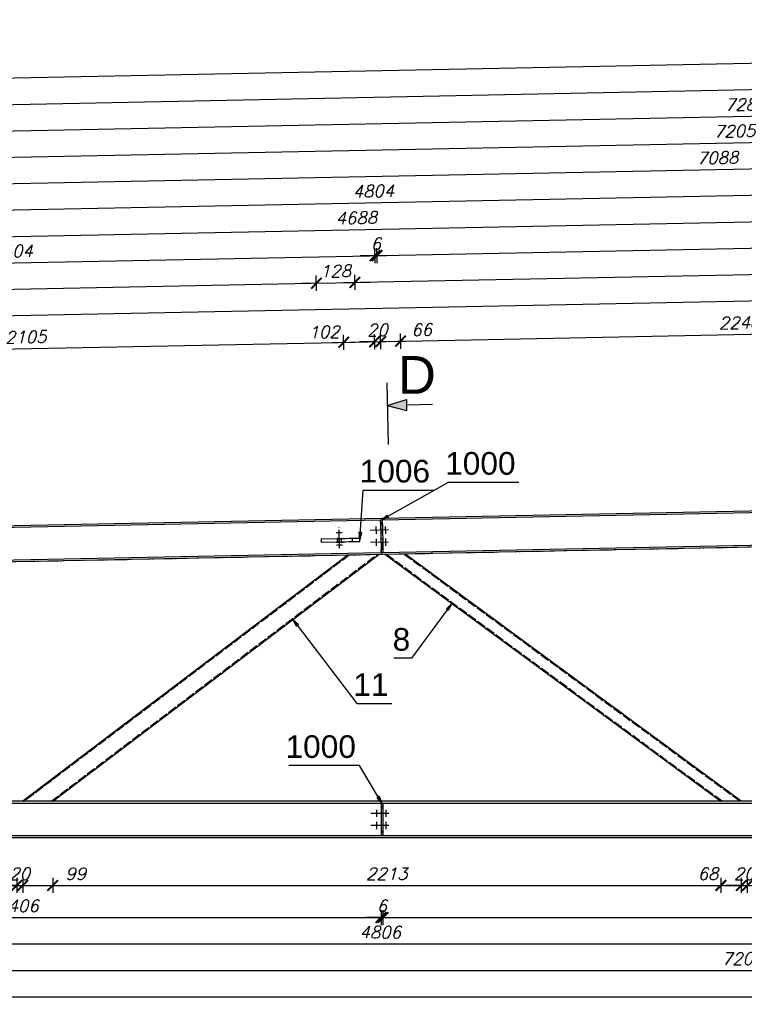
# Model space of a CAD drawing. Header units: millimetres. Extents: x 1814 to 94182, y 11562 to 49454.
# Tile 385 of 656: x 18555 to 18795, y 28728 to 29054. Entities that reach past the tile are written whole.
import ezdxf

# ---------------------------------------------------------------- set-up
doc = ezdxf.new("R2010")
doc.units = ezdxf.units.MM
doc.linetypes.add('ACAD_ISO02W100', pattern=[15, 12, -3])
doc.linetypes.add('ACAD_ISO04W100', pattern=[30, 24, -3, 0, -3])
doc.layers.add('wymiar', color=135, linetype='Continuous', lineweight=9)
doc.styles.add('ARIAL', font='arial.ttf')
doc.styles.add('CutSymbolUp', font='arial.ttf', dxfattribs={"height": 5})
doc.styles.add('WYMIARY', font='simplex.shx', dxfattribs={"oblique": 15})
doc.dimstyles.new('1-25', dxfattribs={"dimscale": 25, "dimtxt": 0.16, "dimasz": 0.2, "dimexe": 0.1, "dimexo": 0.1, "dimgap": 0.075, "dimtad": 1, "dimdec": 0, "dimlfac": 10, "dimrnd": 0.01, "dimzin": 9, "dimtxsty": 'WYMIARY', "dimblk": 'ARCHTICK', "dimcen": 0.2, "dimdle": 0.15, "dimadec": 1, "dimazin": 1, "dimtfac": 1, "dimtdec": 0, "dimtix": 1, "dimtmove": 2, "dimatfit": 3, "dimldrblk": 'ARCHTICK', "dimfxl": 0, "dimarcsym": 0})

# ---------------------------------------------------------------- blocks, each defined once
blk = doc.blocks.new('sectionup')
blk.add_hatch(color=256).paths.add_polyline_path([(-2.55, 0.73), (-2.55, -0.73), (0, 0)])
at = {"color": 7, "linetype": 'Continuous'}
for p, q in [((0, 3), (0, -5.15)), ((-6, 0), (-2.55, 0))]:
    blk.add_line(p, q, dxfattribs=at)
for p, q in [((0, 0), (-2.55, 0.73)), ((-2.55, 0.73), (-2.55, -0.73)), ((0, 0), (-2.55, -0.73))]:
    blk.add_line(p, q)
blk = doc.blocks.new('_ARCHTICK')
at = {"color": 0, "linetype": 'ByBlock', "lineweight": -2}
blk.add_solid([(0.398, 0.309), (0.309, 0.398), (-0.309, -0.398), (-0.398, -0.309)], dxfattribs=at)
blk = doc.blocks.new('*D855')
at = {"layer": 'Defpoints', "color": 0}
for p in [(18544.46, 28795.44), (18554.31, 28795.44), (18554.31, 28767.55)]:
    blk.add_point(p, dxfattribs=at)
at = {"layer": 'wymiar', "color": 0, "lineweight": -2}
for p, q in [((18540.71, 28767.55), (18558.06, 28767.55)), ((18544.46, 28770.05), (18544.46, 28765.05)), ((18554.31, 28770.05), (18554.31, 28765.05))]:
    blk.add_line(p, q, dxfattribs=at)
at = {"layer": 'wymiar', "color": 0, "lineweight": -2, "xscale": 5, "yscale": 5, "zscale": 5, "rotation": 180}
blk.add_blockref('_ARCHTICK', (18544.46, 28767.55), dxfattribs=at)
at = {"layer": 'wymiar', "color": 0, "lineweight": -2, "xscale": 5, "yscale": 5, "zscale": 5}
blk.add_blockref('_ARCHTICK', (18554.31, 28767.55), dxfattribs=at)
at = {"layer": 'wymiar', "color": 0, "insert": (18540.12, 28771.42), "char_height": 4, "attachment_point": 5, "style": 'WYMIARY'}
blk.add_mtext('98', dxfattribs=at)
blk = doc.blocks.new('*D858')
at = {"layer": 'Defpoints', "color": 0}
for p in [(18554.31, 28795.44), (18556.31, 28795.44), (18556.31, 28767.55)]:
    blk.add_point(p, dxfattribs=at)
at = {"layer": 'wymiar', "color": 0, "lineweight": -2}
for p, q in [((18554.31, 28767.55), (18549.31, 28767.55)), ((18554.31, 28770.05), (18554.31, 28765.05)), ((18554.31, 28767.55), (18556.31, 28767.55)), ((18556.31, 28770.05), (18556.31, 28765.05)), ((18556.31, 28767.55), (18561.31, 28767.55))]:
    blk.add_line(p, q, dxfattribs=at)
at = {"layer": 'wymiar', "color": 0, "lineweight": -2, "xscale": 5, "yscale": 5, "zscale": 5}
blk.add_blockref('_ARCHTICK', (18554.31, 28767.55), dxfattribs=at)
at = {"layer": 'wymiar', "color": 0, "lineweight": -2, "xscale": 5, "yscale": 5, "zscale": 5, "rotation": 180}
blk.add_blockref('_ARCHTICK', (18556.31, 28767.55), dxfattribs=at)
at = {"layer": 'wymiar', "color": 0, "insert": (18555.31, 28771.42), "char_height": 4, "attachment_point": 5, "style": 'WYMIARY'}
blk.add_mtext('20', dxfattribs=at)
blk = doc.blocks.new('*D859')
at = {"layer": 'Defpoints', "color": 0}
for p in [(18556.31, 28795.44), (18566.25, 28795.44), (18566.25, 28767.55)]:
    blk.add_point(p, dxfattribs=at)
at = {"layer": 'wymiar', "color": 0, "lineweight": -2}
for p, q in [((18552.56, 28767.55), (18570, 28767.55)), ((18556.31, 28770.05), (18556.31, 28765.05)), ((18566.25, 28770.05), (18566.25, 28765.05))]:
    blk.add_line(p, q, dxfattribs=at)
at = {"layer": 'wymiar', "color": 0, "lineweight": -2, "xscale": 5, "yscale": 5, "zscale": 5, "rotation": 180}
blk.add_blockref('_ARCHTICK', (18556.31, 28767.55), dxfattribs=at)
at = {"layer": 'wymiar', "color": 0, "lineweight": -2, "xscale": 5, "yscale": 5, "zscale": 5}
blk.add_blockref('_ARCHTICK', (18566.25, 28767.55), dxfattribs=at)
at = {"layer": 'wymiar', "color": 0, "insert": (18573.85, 28771.42), "char_height": 4, "attachment_point": 5, "style": 'WYMIARY'}
blk.add_mtext('99', dxfattribs=at)
blk = doc.blocks.new('*D860')
at = {"layer": 'Defpoints', "color": 0}
for p in [(18566.25, 28795.44), (18787.56, 28795.44), (18787.56, 28767.55)]:
    blk.add_point(p, dxfattribs=at)
at = {"layer": 'wymiar', "color": 0, "lineweight": -2}
for p, q in [((18562.5, 28767.55), (18791.31, 28767.55)), ((18566.25, 28770.05), (18566.25, 28765.05)), ((18787.56, 28770.05), (18787.56, 28765.05))]:
    blk.add_line(p, q, dxfattribs=at)
at = {"layer": 'wymiar', "color": 0, "lineweight": -2, "xscale": 5, "yscale": 5, "zscale": 5, "rotation": 180}
blk.add_blockref('_ARCHTICK', (18566.25, 28767.55), dxfattribs=at)
at = {"layer": 'wymiar', "color": 0, "lineweight": -2, "xscale": 5, "yscale": 5, "zscale": 5}
blk.add_blockref('_ARCHTICK', (18787.56, 28767.55), dxfattribs=at)
at = {"layer": 'wymiar', "color": 0, "insert": (18676.9, 28771.42), "char_height": 4, "attachment_point": 5, "style": 'WYMIARY'}
blk.add_mtext('2213', dxfattribs=at)
blk = doc.blocks.new('*D861')
at = {"layer": 'Defpoints', "color": 0}
for p in [(18787.56, 28795.44), (18794.31, 28795.44), (18794.31, 28767.55)]:
    blk.add_point(p, dxfattribs=at)
at = {"layer": 'wymiar', "color": 0, "lineweight": -2}
for p, q in [((18783.81, 28767.55), (18798.06, 28767.55)), ((18787.56, 28770.05), (18787.56, 28765.05)), ((18794.31, 28770.05), (18794.31, 28765.05))]:
    blk.add_line(p, q, dxfattribs=at)
at = {"layer": 'wymiar', "color": 0, "lineweight": -2, "xscale": 5, "yscale": 5, "zscale": 5, "rotation": 180}
blk.add_blockref('_ARCHTICK', (18787.56, 28767.55), dxfattribs=at)
at = {"layer": 'wymiar', "color": 0, "lineweight": -2, "xscale": 5, "yscale": 5, "zscale": 5}
blk.add_blockref('_ARCHTICK', (18794.31, 28767.55), dxfattribs=at)
at = {"layer": 'wymiar', "color": 0, "insert": (18783.3, 28771.42), "char_height": 4, "attachment_point": 5, "style": 'WYMIARY'}
blk.add_mtext('68', dxfattribs=at)
blk = doc.blocks.new('*D862')
at = {"layer": 'Defpoints', "color": 0}
for p in [(18794.31, 28795.44), (18796.31, 28795.44), (18796.31, 28767.55)]:
    blk.add_point(p, dxfattribs=at)
at = {"layer": 'wymiar', "color": 0, "lineweight": -2}
for p, q in [((18794.31, 28767.55), (18789.31, 28767.55)), ((18794.31, 28770.05), (18794.31, 28765.05)), ((18794.31, 28767.55), (18796.31, 28767.55)), ((18796.31, 28770.05), (18796.31, 28765.05)), ((18796.31, 28767.55), (18801.31, 28767.55))]:
    blk.add_line(p, q, dxfattribs=at)
at = {"layer": 'wymiar', "color": 0, "lineweight": -2, "xscale": 5, "yscale": 5, "zscale": 5}
blk.add_blockref('_ARCHTICK', (18794.31, 28767.55), dxfattribs=at)
at = {"layer": 'wymiar', "color": 0, "lineweight": -2, "xscale": 5, "yscale": 5, "zscale": 5, "rotation": 180}
blk.add_blockref('_ARCHTICK', (18796.31, 28767.55), dxfattribs=at)
at = {"layer": 'wymiar', "color": 0, "insert": (18795.31, 28771.42), "char_height": 4, "attachment_point": 5, "style": 'WYMIARY'}
blk.add_mtext('20', dxfattribs=at)
blk = doc.blocks.new('*D863')
at = {"layer": 'Defpoints', "color": 0}
for p in [(18796.31, 28795.44), (18802.83, 28795.44), (18802.83, 28767.55)]:
    blk.add_point(p, dxfattribs=at)
at = {"layer": 'wymiar', "color": 0, "lineweight": -2}
for p, q in [((18792.56, 28767.55), (18806.58, 28767.55)), ((18796.31, 28770.05), (18796.31, 28765.05)), ((18802.83, 28770.05), (18802.83, 28765.05))]:
    blk.add_line(p, q, dxfattribs=at)
at = {"layer": 'wymiar', "color": 0, "lineweight": -2, "xscale": 5, "yscale": 5, "zscale": 5, "rotation": 180}
blk.add_blockref('_ARCHTICK', (18796.31, 28767.55), dxfattribs=at)
at = {"layer": 'wymiar', "color": 0, "lineweight": -2, "xscale": 5, "yscale": 5, "zscale": 5}
blk.add_blockref('_ARCHTICK', (18802.83, 28767.55), dxfattribs=at)
at = {"layer": 'wymiar', "color": 0, "insert": (18808.8, 28771.42), "char_height": 4, "attachment_point": 5, "style": 'WYMIARY'}
blk.add_mtext('65', dxfattribs=at)
blk = doc.blocks.new('*D849')
at = {"layer": 'Defpoints', "color": 0}
for p in [(18434.46, 28783.44), (18675.01, 28784.18), (18675.01, 28756.91)]:
    blk.add_point(p, dxfattribs=at)
at = {"layer": 'wymiar', "color": 0, "lineweight": -2}
for p, q in [((18434.46, 28759.41), (18434.46, 28754.41)), ((18675.01, 28759.41), (18675.01, 28754.41)), ((18430.71, 28756.91), (18678.76, 28756.91))]:
    blk.add_line(p, q, dxfattribs=at)
at = {"layer": 'wymiar', "color": 0, "lineweight": -2, "xscale": 5, "yscale": 5, "zscale": 5, "rotation": 180}
blk.add_blockref('_ARCHTICK', (18434.46, 28756.91), dxfattribs=at)
at = {"layer": 'wymiar', "color": 0, "lineweight": -2, "xscale": 5, "yscale": 5, "zscale": 5}
blk.add_blockref('_ARCHTICK', (18675.01, 28756.91), dxfattribs=at)
at = {"layer": 'wymiar', "color": 0, "insert": (18554.74, 28760.78), "char_height": 4, "attachment_point": 5, "style": 'WYMIARY'}
blk.add_mtext('2406', dxfattribs=at)
blk = doc.blocks.new('*D850')
at = {"layer": 'Defpoints', "color": 0}
for p in [(18434.46, 28783.44), (18915.01, 28784.18), (18915.01, 28748.16)]:
    blk.add_point(p, dxfattribs=at)
at = {"layer": 'wymiar', "color": 0, "lineweight": -2}
for p, q in [((18430.71, 28748.16), (18918.76, 28748.16)), ((18434.46, 28750.66), (18434.46, 28745.66)), ((18915.01, 28750.66), (18915.01, 28745.66))]:
    blk.add_line(p, q, dxfattribs=at)
at = {"layer": 'wymiar', "color": 0, "lineweight": -2, "xscale": 5, "yscale": 5, "zscale": 5, "rotation": 180}
blk.add_blockref('_ARCHTICK', (18434.46, 28748.16), dxfattribs=at)
at = {"layer": 'wymiar', "color": 0, "lineweight": -2, "xscale": 5, "yscale": 5, "zscale": 5}
blk.add_blockref('_ARCHTICK', (18915.01, 28748.16), dxfattribs=at)
at = {"layer": 'wymiar', "color": 0, "insert": (18674.74, 28752.03), "char_height": 4, "attachment_point": 5, "style": 'WYMIARY'}
blk.add_mtext('4806', dxfattribs=at)
blk = doc.blocks.new('*D851')
at = {"layer": 'Defpoints', "color": 0}
for p in [(18434.46, 28783.44), (19155.01, 28784.18), (19155.01, 28739.41)]:
    blk.add_point(p, dxfattribs=at)
at = {"layer": 'wymiar', "color": 0, "lineweight": -2}
for p, q in [((18434.46, 28741.91), (18434.46, 28736.91)), ((19155.01, 28741.91), (19155.01, 28736.91)), ((18430.71, 28739.41), (19158.76, 28739.41))]:
    blk.add_line(p, q, dxfattribs=at)
at = {"layer": 'wymiar', "color": 0, "lineweight": -2, "xscale": 5, "yscale": 5, "zscale": 5, "rotation": 180}
blk.add_blockref('_ARCHTICK', (18434.46, 28739.41), dxfattribs=at)
at = {"layer": 'wymiar', "color": 0, "lineweight": -2, "xscale": 5, "yscale": 5, "zscale": 5}
blk.add_blockref('_ARCHTICK', (19155.01, 28739.41), dxfattribs=at)
at = {"layer": 'wymiar', "color": 0, "insert": (18794.74, 28743.28), "char_height": 4, "attachment_point": 5, "style": 'WYMIARY'}
blk.add_mtext('7206', dxfattribs=at)
blk = doc.blocks.new('*D834')
at = {"layer": 'Defpoints', "color": 0}
for p in [(18434.46, 28783.44), (19396.16, 28783.44), (19396.16, 28730.66)]:
    blk.add_point(p, dxfattribs=at)
at = {"layer": 'wymiar', "color": 0, "lineweight": -2}
for p, q in [((18434.46, 28733.16), (18434.46, 28728.16)), ((19396.16, 28733.16), (19396.16, 28728.16)), ((18430.71, 28730.66), (19399.91, 28730.66))]:
    blk.add_line(p, q, dxfattribs=at)
at = {"layer": 'wymiar', "color": 0, "lineweight": -2, "xscale": 5, "yscale": 5, "zscale": 5, "rotation": 180}
blk.add_blockref('_ARCHTICK', (18434.46, 28730.66), dxfattribs=at)
at = {"layer": 'wymiar', "color": 0, "lineweight": -2, "xscale": 5, "yscale": 5, "zscale": 5}
blk.add_blockref('_ARCHTICK', (19396.16, 28730.66), dxfattribs=at)
at = {"layer": 'wymiar', "color": 0, "insert": (18915.31, 28734.53), "char_height": 4, "attachment_point": 5, "style": 'WYMIARY'}
blk.add_mtext('9617', dxfattribs=at)
blk = doc.blocks.new('*D835')
at = {"layer": 'Defpoints', "color": 0}
for p in [(18675.01, 28784.18), (18675.61, 28784.18), (18675.61, 28756.91)]:
    blk.add_point(p, dxfattribs=at)
at = {"layer": 'wymiar', "color": 0, "lineweight": -2}
for p, q in [((18675.01, 28759.41), (18675.01, 28754.41)), ((18675.61, 28759.41), (18675.61, 28754.41)), ((18675.01, 28756.91), (18670.01, 28756.91)), ((18675.01, 28756.91), (18675.61, 28756.91)), ((18675.61, 28756.91), (18680.61, 28756.91))]:
    blk.add_line(p, q, dxfattribs=at)
at = {"layer": 'wymiar', "color": 0, "lineweight": -2, "xscale": 5, "yscale": 5, "zscale": 5}
blk.add_blockref('_ARCHTICK', (18675.01, 28756.91), dxfattribs=at)
at = {"layer": 'wymiar', "color": 0, "lineweight": -2, "xscale": 5, "yscale": 5, "zscale": 5, "rotation": 180}
blk.add_blockref('_ARCHTICK', (18675.61, 28756.91), dxfattribs=at)
at = {"layer": 'wymiar', "color": 0, "insert": (18675.31, 28760.78), "char_height": 4, "attachment_point": 5, "style": 'WYMIARY'}
blk.add_mtext('6', dxfattribs=at)
blk = doc.blocks.new('*D836')
at = {"layer": 'Defpoints', "color": 0}
for p in [(18675.61, 28784.18), (19396.16, 28783.44), (19396.16, 28756.91)]:
    blk.add_point(p, dxfattribs=at)
at = {"layer": 'wymiar', "color": 0, "lineweight": -2}
for p, q in [((18675.61, 28759.41), (18675.61, 28754.41)), ((19396.16, 28759.41), (19396.16, 28754.41)), ((18671.86, 28756.91), (19399.91, 28756.91))]:
    blk.add_line(p, q, dxfattribs=at)
at = {"layer": 'wymiar', "color": 0, "lineweight": -2, "xscale": 5, "yscale": 5, "zscale": 5, "rotation": 180}
blk.add_blockref('_ARCHTICK', (18675.61, 28756.91), dxfattribs=at)
at = {"layer": 'wymiar', "color": 0, "lineweight": -2, "xscale": 5, "yscale": 5, "zscale": 5}
blk.add_blockref('_ARCHTICK', (19396.16, 28756.91), dxfattribs=at)
at = {"layer": 'wymiar', "color": 0, "insert": (19035.89, 28760.78), "char_height": 4, "attachment_point": 5, "style": 'WYMIARY'}
blk.add_mtext('7206', dxfattribs=at)
blk = doc.blocks.new('*D881')
at = {"layer": 'Defpoints', "color": 0}
for p in [(19394.77, 28973.19), (19396.16, 28903.71), (18455.14, 28878.38)]:
    blk.add_point(p, dxfattribs=at)
at = {"layer": 'wymiar', "color": 0, "lineweight": -2}
for p, q in [((18449.87, 28954.29), (19398.52, 28973.27)), ((19394.82, 28970.69), (19394.72, 28975.69)), ((18453.67, 28951.86), (18453.57, 28956.86))]:
    blk.add_line(p, q, dxfattribs=at)
at = {"layer": 'wymiar', "color": 0, "lineweight": -2, "xscale": 5, "yscale": 5, "zscale": 5}
for p, rotation in [((19394.77, 28973.19), 1.146122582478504), ((18453.62, 28954.36), 181.1461225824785)]:
    blk.add_blockref('_ARCHTICK', p, dxfattribs=dict(at, rotation=rotation))
at = {"layer": 'wymiar', "color": 0, "insert": (18924.12, 28967.65), "char_height": 4, "attachment_point": 5, "rotation": 1.1461, "style": 'WYMIARY'}
blk.add_mtext('9413', dxfattribs=at)
blk = doc.blocks.new('*D887')
at = {"layer": 'Defpoints', "color": 0}
for p in [(18653.59, 28967.12), (18434.46, 28884.47), (18655.3, 28881.79)]:
    blk.add_point(p, dxfattribs=at)
at = {"layer": 'wymiar', "color": 0, "lineweight": -2}
for p, q in [((18653.64, 28964.62), (18653.54, 28969.62)), ((18429.15, 28962.63), (18657.34, 28967.19)), ((18432.95, 28960.2), (18432.85, 28965.2))]:
    blk.add_line(p, q, dxfattribs=at)
at = {"layer": 'wymiar', "color": 0, "lineweight": -2, "xscale": 5, "yscale": 5, "zscale": 5}
for p, rotation in [((18653.59, 28967.12), 1.146202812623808), ((18432.9, 28962.7), 181.1462028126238)]:
    blk.add_blockref('_ARCHTICK', p, dxfattribs=dict(at, rotation=rotation))
at = {"layer": 'wymiar', "color": 0, "insert": (18543.17, 28968.78), "char_height": 4, "attachment_point": 5, "rotation": 1.1462, "style": 'WYMIARY'}
blk.add_mtext('2207', dxfattribs=at)
blk = doc.blocks.new('*D888')
at = {"layer": 'Defpoints', "color": 0}
for p in [(18673.04, 28976.26), (18434.46, 28884.47), (18674.9, 28883.28)]:
    blk.add_point(p, dxfattribs=at)
at = {"layer": 'wymiar', "color": 0, "lineweight": -2}
for p, q in [((18428.97, 28971.37), (18676.79, 28976.33)), ((18673.09, 28973.76), (18672.99, 28978.76)), ((18432.77, 28968.95), (18432.67, 28973.95))]:
    blk.add_line(p, q, dxfattribs=at)
at = {"layer": 'wymiar', "color": 0, "lineweight": -2, "xscale": 5, "yscale": 5, "zscale": 5}
for p, rotation in [((18673.04, 28976.26), 1.146202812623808), ((18432.72, 28971.45), 181.1462028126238)]:
    blk.add_blockref('_ARCHTICK', p, dxfattribs=dict(at, rotation=rotation))
at = {"layer": 'wymiar', "color": 0, "insert": (18552.8, 28977.73), "char_height": 4, "attachment_point": 5, "rotation": 1.1462, "style": 'WYMIARY'}
blk.add_mtext('2404', dxfattribs=at)
blk = doc.blocks.new('*D889')
at = {"layer": 'Defpoints', "color": 0}
for p in [(18901.22, 28989.57), (18903.13, 28894.45), (18434.46, 28884.47)]:
    blk.add_point(p, dxfattribs=at)
at = {"layer": 'wymiar', "color": 0, "lineweight": -2}
for p, q in [((18428.8, 28980.12), (18904.97, 28989.65)), ((18901.27, 28987.07), (18901.17, 28992.07)), ((18432.6, 28977.7), (18432.5, 28982.7))]:
    blk.add_line(p, q, dxfattribs=at)
at = {"layer": 'wymiar', "color": 0, "lineweight": -2, "xscale": 5, "yscale": 5, "zscale": 5}
for p, rotation in [((18901.22, 28989.57), 1.146202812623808), ((18432.55, 28980.2), 181.1462028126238)]:
    blk.add_blockref('_ARCHTICK', p, dxfattribs=dict(at, rotation=rotation))
at = {"layer": 'wymiar', "color": 0, "insert": (18666.81, 28988.76), "char_height": 4, "attachment_point": 5, "rotation": 1.1462, "style": 'WYMIARY'}
blk.add_mtext('4688', dxfattribs=at)
blk = doc.blocks.new('*D897')
at = {"layer": 'Defpoints', "color": 0}
for p in [(18912.69, 28998.56), (18914.9, 28888.08), (18434.46, 28884.47)]:
    blk.add_point(p, dxfattribs=at)
at = {"layer": 'wymiar', "color": 0, "lineweight": -2}
for p, q in [((18912.74, 28996.06), (18912.64, 29001.05)), ((18428.62, 28988.87), (18916.44, 28998.63)), ((18432.42, 28986.45), (18432.32, 28991.44))]:
    blk.add_line(p, q, dxfattribs=at)
at = {"layer": 'wymiar', "color": 0, "lineweight": -2, "xscale": 5, "yscale": 5, "zscale": 5}
for p, rotation in [((18912.69, 28998.56), 1.146202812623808), ((18432.37, 28988.95), 181.1462028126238)]:
    blk.add_blockref('_ARCHTICK', p, dxfattribs=dict(at, rotation=rotation))
at = {"layer": 'wymiar', "color": 0, "insert": (18672.45, 28997.62), "char_height": 4, "attachment_point": 5, "rotation": 1.1462, "style": 'WYMIARY'}
blk.add_mtext('4804', dxfattribs=at)
blk = doc.blocks.new('*D898')
at = {"layer": 'Defpoints', "color": 0}
for p in [(19140.87, 29011.87), (19143.13, 28898.65), (18434.46, 28884.47)]:
    blk.add_point(p, dxfattribs=at)
at = {"layer": 'wymiar', "color": 0, "lineweight": -2}
for p, q in [((18428.45, 28997.62), (19144.62, 29011.95)), ((19140.92, 29009.37), (19140.82, 29014.37)), ((18432.25, 28995.19), (18432.15, 29000.19))]:
    blk.add_line(p, q, dxfattribs=at)
at = {"layer": 'wymiar', "color": 0, "lineweight": -2, "xscale": 5, "yscale": 5, "zscale": 5}
for p, rotation in [((19140.87, 29011.87), 1.146202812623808), ((18432.2, 28997.69), 181.1462028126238)]:
    blk.add_blockref('_ARCHTICK', p, dxfattribs=dict(at, rotation=rotation))
at = {"layer": 'wymiar', "color": 0, "insert": (18786.45, 29008.66), "char_height": 4, "attachment_point": 5, "rotation": 1.1462, "style": 'WYMIARY'}
blk.add_mtext('7088', dxfattribs=at)
blk = doc.blocks.new('*D899')
at = {"layer": 'Defpoints', "color": 0}
for p in [(19152.34, 29020.85), (19154.9, 28892.88), (18434.46, 28884.47)]:
    blk.add_point(p, dxfattribs=at)
at = {"layer": 'wymiar', "color": 0, "lineweight": -2}
for p, q in [((19152.39, 29018.35), (19152.29, 29023.35)), ((18428.27, 29006.37), (19156.09, 29020.93)), ((18432.07, 29003.94), (18431.97, 29008.94))]:
    blk.add_line(p, q, dxfattribs=at)
at = {"layer": 'wymiar', "color": 0, "lineweight": -2, "xscale": 5, "yscale": 5, "zscale": 5}
for p, rotation in [((19152.34, 29020.85), 1.146202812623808), ((18432.02, 29006.44), 181.1462028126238)]:
    blk.add_blockref('_ARCHTICK', p, dxfattribs=dict(at, rotation=rotation))
at = {"layer": 'wymiar', "color": 0, "insert": (18792.1, 29017.52), "char_height": 4, "attachment_point": 5, "rotation": 1.1462, "style": 'WYMIARY'}
blk.add_mtext('7205', dxfattribs=at)
blk = doc.blocks.new('*D900')
at = {"layer": 'Defpoints', "color": 0}
for p in [(19159.72, 29029.75), (19162.47, 28892.53), (18434.46, 28884.47)]:
    blk.add_point(p, dxfattribs=at)
at = {"layer": 'wymiar', "color": 0, "lineweight": -2}
for p, q in [((19159.77, 29027.25), (19159.67, 29032.25)), ((18428.1, 29015.12), (19163.47, 29029.83)), ((18431.9, 29012.69), (18431.8, 29017.69))]:
    blk.add_line(p, q, dxfattribs=at)
at = {"layer": 'wymiar', "color": 0, "lineweight": -2, "xscale": 5, "yscale": 5, "zscale": 5}
for p, rotation in [((19159.72, 29029.75), 1.146202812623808), ((18431.85, 29015.19), 181.1462028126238)]:
    blk.add_blockref('_ARCHTICK', p, dxfattribs=dict(at, rotation=rotation))
at = {"layer": 'wymiar', "color": 0, "insert": (18795.71, 29026.35), "char_height": 4, "attachment_point": 5, "rotation": 1.1462, "style": 'WYMIARY'}
blk.add_mtext('7280', dxfattribs=at)
blk = doc.blocks.new('*D901')
at = {"layer": 'Defpoints', "color": 0}
for p in [(19372.32, 29042.76), (19375.25, 28896.19), (18434.46, 28884.47)]:
    blk.add_point(p, dxfattribs=at)
at = {"layer": 'wymiar', "color": 0, "lineweight": -2}
for p, q in [((19372.37, 29040.26), (19372.27, 29045.26)), ((18427.92, 29023.86), (19376.07, 29042.83)), ((18431.72, 29021.44), (18431.62, 29026.44))]:
    blk.add_line(p, q, dxfattribs=at)
at = {"layer": 'wymiar', "color": 0, "lineweight": -2, "xscale": 5, "yscale": 5, "zscale": 5}
for p, rotation in [((19372.32, 29042.76), 1.146202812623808), ((18431.67, 29023.94), 181.1462028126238)]:
    blk.add_blockref('_ARCHTICK', p, dxfattribs=dict(at, rotation=rotation))
at = {"layer": 'wymiar', "color": 0, "insert": (18901.92, 29037.22), "char_height": 4, "attachment_point": 5, "rotation": 1.1462, "style": 'WYMIARY'}
blk.add_mtext('9408', dxfattribs=at)
blk = doc.blocks.new('*D902')
at = {"layer": 'Defpoints', "color": 0}
for p in [(19393.2, 29051.93), (19396.16, 28903.71), (18434.46, 28884.47)]:
    blk.add_point(p, dxfattribs=at)
at = {"layer": 'wymiar', "color": 0, "lineweight": -2}
for p, q in [((19393.25, 29049.43), (19393.15, 29054.43)), ((18427.75, 29032.61), (19396.94, 29052)), ((18431.55, 29030.19), (18431.45, 29035.19))]:
    blk.add_line(p, q, dxfattribs=at)
at = {"layer": 'wymiar', "color": 0, "lineweight": -2, "xscale": 5, "yscale": 5, "zscale": 5}
for p, rotation in [((19393.2, 29051.93), 1.146202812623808), ((18431.5, 29032.69), 181.1462028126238)]:
    blk.add_blockref('_ARCHTICK', p, dxfattribs=dict(at, rotation=rotation))
at = {"layer": 'wymiar', "color": 0, "insert": (18912.27, 29046.18), "char_height": 4, "attachment_point": 5, "rotation": 1.1462, "style": 'WYMIARY'}
blk.add_mtext('9619', dxfattribs=at)
blk = doc.blocks.new('*D903')
at = {"layer": 'Defpoints', "color": 0}
for p in [(18666.36, 28967.37), (18655.3, 28881.79), (18668.06, 28882.64)]:
    blk.add_point(p, dxfattribs=at)
at = {"layer": 'wymiar', "color": 0, "lineweight": -2}
for p, q in [((18653.64, 28964.62), (18653.54, 28969.62)), ((18666.41, 28964.87), (18666.31, 28969.87)), ((18653.59, 28967.12), (18648.6, 28967.02)), ((18653.59, 28967.12), (18666.36, 28967.37)), ((18666.36, 28967.37), (18671.36, 28967.47))]:
    blk.add_line(p, q, dxfattribs=at)
at = {"layer": 'wymiar', "color": 0, "lineweight": -2, "xscale": 5, "yscale": 5, "zscale": 5}
for p, rotation in [((18666.36, 28967.37), 181.1462028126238), ((18653.59, 28967.12), 1.146202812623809)]:
    blk.add_blockref('_ARCHTICK', p, dxfattribs=dict(at, rotation=rotation))
at = {"layer": 'wymiar', "color": 0, "insert": (18659.9, 28971.12), "char_height": 4, "attachment_point": 5, "rotation": 1.1462, "style": 'WYMIARY'}
blk.add_mtext('128', dxfattribs=at)
blk = doc.blocks.new('*D904')
at = {"layer": 'Defpoints', "color": 0}
for p in [(19394.6, 28981.94), (19396.16, 28903.71), (18668.06, 28882.64)]:
    blk.add_point(p, dxfattribs=at)
at = {"layer": 'wymiar', "color": 0, "lineweight": -2}
for p, q in [((19394.65, 28979.44), (19394.55, 28984.44)), ((18662.61, 28967.3), (19398.35, 28982.02)), ((18666.41, 28964.87), (18666.31, 28969.87))]:
    blk.add_line(p, q, dxfattribs=at)
at = {"layer": 'wymiar', "color": 0, "lineweight": -2, "xscale": 5, "yscale": 5, "zscale": 5}
for p, rotation in [((19394.6, 28981.94), 1.146202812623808), ((18666.36, 28967.37), 181.1462028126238)]:
    blk.add_blockref('_ARCHTICK', p, dxfattribs=dict(at, rotation=rotation))
at = {"layer": 'wymiar', "color": 0, "insert": (19030.4, 28978.53), "char_height": 4, "attachment_point": 5, "rotation": 1.1462, "style": 'WYMIARY'}
blk.add_mtext('7284', dxfattribs=at)
blk = doc.blocks.new('*D905')
at = {"layer": 'Defpoints', "color": 0}
for p in [(18673.65, 28976.27), (18674.9, 28883.28), (18675.59, 28879.42)]:
    blk.add_point(p, dxfattribs=at)
at = {"layer": 'wymiar', "color": 0, "lineweight": -2}
for p, q in [((18673.04, 28976.26), (18668.04, 28976.16)), ((18673.09, 28973.76), (18672.99, 28978.76)), ((18673.04, 28976.26), (18673.65, 28976.27)), ((18673.7, 28973.77), (18673.6, 28978.77)), ((18673.65, 28976.27), (18678.65, 28976.37))]:
    blk.add_line(p, q, dxfattribs=at)
at = {"layer": 'wymiar', "color": 0, "lineweight": -2, "xscale": 5, "yscale": 5, "zscale": 5}
for p, rotation in [((18673.04, 28976.26), 1.146202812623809), ((18673.65, 28976.27), 181.1462028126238)]:
    blk.add_blockref('_ARCHTICK', p, dxfattribs=dict(at, rotation=rotation))
at = {"layer": 'wymiar', "color": 0, "insert": (18673.27, 28980.14), "char_height": 4, "attachment_point": 5, "rotation": 1.1462, "style": 'WYMIARY'}
blk.add_mtext('6', dxfattribs=at)
blk = doc.blocks.new('*D906')
at = {"layer": 'Defpoints', "color": 0}
for p in [(19394.42, 28990.69), (19396.16, 28903.71), (18675.59, 28879.42)]:
    blk.add_point(p, dxfattribs=at)
at = {"layer": 'wymiar', "color": 0, "lineweight": -2}
for p, q in [((19394.47, 28988.19), (19394.37, 28993.19)), ((18669.9, 28976.19), (19398.17, 28990.77)), ((18673.7, 28973.77), (18673.6, 28978.77))]:
    blk.add_line(p, q, dxfattribs=at)
at = {"layer": 'wymiar', "color": 0, "lineweight": -2, "xscale": 5, "yscale": 5, "zscale": 5}
for p, rotation in [((19394.42, 28990.69), 1.146202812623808), ((18673.65, 28976.27), 181.1462028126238)]:
    blk.add_blockref('_ARCHTICK', p, dxfattribs=dict(at, rotation=rotation))
at = {"layer": 'wymiar', "color": 0, "insert": (19033.96, 28987.35), "char_height": 4, "attachment_point": 5, "rotation": 1.1462, "style": 'WYMIARY'}
blk.add_mtext('7209', dxfattribs=at)
blk = doc.blocks.new('*D911')
at = {"layer": 'Defpoints', "color": 0}
for p in [(18662.65, 28947.52), (18664.06, 28877.06), (18453.56, 28872.85)]:
    blk.add_point(p, dxfattribs=at)
at = {"layer": 'wymiar', "color": 0, "lineweight": -2}
for p, q in [((18662.7, 28945.02), (18662.6, 28950.02)), ((18448.4, 28943.24), (18666.4, 28947.6)), ((18452.2, 28940.81), (18452.1, 28945.81))]:
    blk.add_line(p, q, dxfattribs=at)
at = {"layer": 'wymiar', "color": 0, "lineweight": -2, "xscale": 5, "yscale": 5, "zscale": 5}
for p, rotation in [((18662.65, 28947.52), 1.146119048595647), ((18452.15, 28943.31), 181.1461190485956)]:
    blk.add_blockref('_ARCHTICK', p, dxfattribs=dict(at, rotation=rotation))
at = {"layer": 'wymiar', "color": 0, "insert": (18557.32, 28949.29), "char_height": 4, "attachment_point": 5, "rotation": 1.1461, "style": 'WYMIARY'}
blk.add_mtext('2105', dxfattribs=at)
blk = doc.blocks.new('*D876')
at = {"layer": 'Defpoints', "color": 0}
for p in [(18672.86, 28947.73), (18664.06, 28877.06), (18674.27, 28877.27)]:
    blk.add_point(p, dxfattribs=at)
at = {"layer": 'wymiar', "color": 0, "lineweight": -2}
for p, q in [((18662.7, 28945.02), (18662.6, 28950.02)), ((18672.91, 28945.23), (18672.81, 28950.23)), ((18658.9, 28947.45), (18676.61, 28947.8))]:
    blk.add_line(p, q, dxfattribs=at)
at = {"layer": 'wymiar', "color": 0, "lineweight": -2, "xscale": 5, "yscale": 5, "zscale": 5}
for p, rotation in [((18672.86, 28947.73), 1.146119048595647), ((18662.65, 28947.52), 181.1461190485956)]:
    blk.add_blockref('_ARCHTICK', p, dxfattribs=dict(at, rotation=rotation))
at = {"layer": 'wymiar', "color": 0, "insert": (18656.13, 28950.94), "char_height": 4, "attachment_point": 5, "rotation": 1.1461, "style": 'WYMIARY'}
blk.add_mtext('102', dxfattribs=at)
blk = doc.blocks.new('*D877')
at = {"layer": 'Defpoints', "color": 0}
for p in [(18674.88, 28947.77), (18674.27, 28877.27), (18676.29, 28877.31)]:
    blk.add_point(p, dxfattribs=at)
at = {"layer": 'wymiar', "color": 0, "lineweight": -2}
for p, q in [((18672.91, 28945.23), (18672.81, 28950.23)), ((18674.93, 28945.27), (18674.83, 28950.27)), ((18672.86, 28947.73), (18667.86, 28947.63)), ((18672.86, 28947.73), (18674.88, 28947.77)), ((18674.88, 28947.77), (18679.88, 28947.87))]:
    blk.add_line(p, q, dxfattribs=at)
at = {"layer": 'wymiar', "color": 0, "lineweight": -2, "xscale": 5, "yscale": 5, "zscale": 5}
for p, rotation in [((18672.86, 28947.73), 1.146119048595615), ((18674.88, 28947.77), 181.1461190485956)]:
    blk.add_blockref('_ARCHTICK', p, dxfattribs=dict(at, rotation=rotation))
at = {"layer": 'wymiar', "color": 0, "insert": (18673.79, 28951.62), "char_height": 4, "attachment_point": 5, "rotation": 1.1461, "style": 'WYMIARY'}
blk.add_mtext('20', dxfattribs=at)
blk = doc.blocks.new('*D878')
at = {"layer": 'Defpoints', "color": 0}
for p in [(18681.45, 28947.9), (18676.29, 28877.31), (18682.86, 28877.44)]:
    blk.add_point(p, dxfattribs=at)
at = {"layer": 'wymiar', "color": 0, "lineweight": -2}
for p, q in [((18674.93, 28945.27), (18674.83, 28950.27)), ((18681.5, 28945.4), (18681.4, 28950.4)), ((18671.13, 28947.69), (18685.2, 28947.97))]:
    blk.add_line(p, q, dxfattribs=at)
at = {"layer": 'wymiar', "color": 0, "lineweight": -2, "xscale": 5, "yscale": 5, "zscale": 5}
for p, rotation in [((18674.88, 28947.77), 181.1461190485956), ((18681.45, 28947.9), 1.146119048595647)]:
    blk.add_blockref('_ARCHTICK', p, dxfattribs=dict(at, rotation=rotation))
at = {"layer": 'wymiar', "color": 0, "insert": (18688.42, 28951.7), "char_height": 4, "attachment_point": 5, "rotation": 1.1461, "style": 'WYMIARY'}
blk.add_mtext('66', dxfattribs=at)
blk = doc.blocks.new('*D879')
at = {"layer": 'Defpoints', "color": 0}
for p in [(18906.2, 28952.39), (18907.61, 28881.93), (18682.86, 28877.44)]:
    blk.add_point(p, dxfattribs=at)
at = {"layer": 'wymiar', "color": 0, "lineweight": -2}
for p, q in [((18906.25, 28949.9), (18906.15, 28954.89)), ((18677.7, 28947.82), (18909.95, 28952.47)), ((18681.5, 28945.4), (18681.4, 28950.4))]:
    blk.add_line(p, q, dxfattribs=at)
at = {"layer": 'wymiar', "color": 0, "lineweight": -2, "xscale": 5, "yscale": 5, "zscale": 5}
for p, rotation in [((18906.2, 28952.39), 1.146119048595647), ((18681.45, 28947.9), 181.1461190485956)]:
    blk.add_blockref('_ARCHTICK', p, dxfattribs=dict(at, rotation=rotation))
at = {"layer": 'wymiar', "color": 0, "insert": (18793.75, 28954.02), "char_height": 4, "attachment_point": 5, "rotation": 1.1461, "style": 'WYMIARY'}
blk.add_mtext('2248', dxfattribs=at)

msp = doc.modelspace()

# ---------------------------------------------------------------- linework, layer by layer
at = {"color": 10, "linetype": 'ACAD_ISO04W100', "ltscale": 0.25}
for p, q in [((18432.961, 28872.437), (19397.661, 28891.737)), ((18660.108, 28884.436), (18662.155, 28884.477)), ((18661.234, 28879.352), (18661.086, 28886.756)), ((18677.416, 28885.33), (18671.012, 28885.201)), ((18673.288, 28886.447), (18673.336, 28884.048)), ((18673.312, 28885.247), (18673.312, 28885.247)), ((18676.392, 28886.509), (18676.44, 28884.11)), ((18676.416, 28885.31), (18676.416, 28885.31)), ((18661.758, 28884.469), (18660.506, 28884.444)), ((18677.496, 28881.33), (18671.092, 28881.202)), ((18673.368, 28882.448), (18673.416, 28880.049)), ((18673.392, 28881.248), (18673.392, 28881.248)), ((18676.472, 28882.51), (18676.52, 28880.111)), ((18676.496, 28881.31), (18676.496, 28881.31)), ((18660.19, 28880.332), (18662.238, 28880.373)), ((18661.84, 28880.365), (18660.588, 28880.34)), ((18556.311, 28795.437), (18664.061, 28877.061)), ((18794.311, 28795.437), (18682.861, 28877.437)), ((18677.564, 28791.437), (18671.159, 28791.437)), ((18673.459, 28792.637), (18673.459, 28790.237)), ((18673.459, 28791.437), (18673.459, 28791.437)), ((18676.564, 28792.637), (18676.564, 28790.237)), ((18676.564, 28791.437), (18676.564, 28791.437)), ((18677.564, 28787.437), (18671.159, 28787.437)), ((18673.459, 28788.637), (18673.459, 28786.237)), ((18673.459, 28787.437), (18673.459, 28787.437)), ((18676.564, 28788.637), (18676.564, 28786.237)), ((18676.564, 28787.437), (18676.564, 28787.437)), ((18432.961, 28783.437), (19397.661, 28783.437))]:
    msp.add_line(p, q, dxfattribs=at)
at = {"color": 145, "linetype": 'Continuous', "ltscale": 0.25}
for p, q in [((18434.461, 28884.47), (18903.14, 28893.846)), ((18434.461, 28872.467), (19396.161, 28891.707)), ((18675.396, 28888.66), (18904.816, 28893.25)), ((18434.461, 28883.84), (18674.797, 28888.648)), ((18674.797, 28888.648), (18675.396, 28888.66)), ((18674.797, 28888.648), (18674.799, 28888.534)), ((18674.799, 28888.534), (18674.805, 28888.209)), ((18674.805, 28888.209), (18674.815, 28887.722)), ((18675.396, 28888.66), (18675.399, 28888.546)), ((18675.399, 28888.546), (18675.405, 28888.221)), ((18675.405, 28888.221), (18675.415, 28887.734)), ((18675.415, 28887.734), (18675.426, 28887.16)), ((18674.815, 28887.722), (18674.827, 28887.148)), ((18674.827, 28887.148), (18675.426, 28887.16)), ((18674.827, 28887.148), (18674.981, 28879.41)), ((18675.426, 28887.16), (18675.581, 28879.422)), ((18655.151, 28882.384), (18660.554, 28882.492)), ((18655.151, 28882.384), (18655.175, 28881.184)), ((18660.578, 28881.292), (18655.175, 28881.184)), ((18660.554, 28882.492), (18661.835, 28882.517)), ((18660.554, 28882.492), (18660.578, 28881.292)), ((18661.859, 28881.318), (18660.578, 28881.292)), ((18661.835, 28882.517), (18663.199, 28882.545)), ((18663.223, 28881.345), (18661.859, 28881.318)), ((18663.199, 28882.545), (18664.439, 28882.569)), ((18664.463, 28881.37), (18663.223, 28881.345)), ((18664.439, 28882.569), (18665.364, 28882.588)), ((18665.388, 28881.388), (18664.463, 28881.37)), ((18665.364, 28882.588), (18665.446, 28882.59)), ((18665.47, 28881.39), (18665.388, 28881.388)), ((18665.446, 28882.59), (18667.96, 28882.64)), ((18665.446, 28882.59), (18665.47, 28881.39)), ((18667.984, 28881.44), (18665.47, 28881.39)), ((18667.984, 28881.44), (18667.96, 28882.64)), ((18675.611, 28877.922), (18915.011, 28882.712)), ((18674.981, 28879.41), (18675.581, 28879.422)), ((18674.981, 28879.41), (18674.993, 28878.836)), ((18674.993, 28878.836), (18675.003, 28878.349)), ((18675.003, 28878.349), (18675.009, 28878.024)), ((18675.009, 28878.024), (18675.011, 28877.91)), ((18675.581, 28879.422), (18675.593, 28878.848)), ((18675.593, 28878.848), (18675.603, 28878.361)), ((18675.603, 28878.361), (18675.609, 28878.036)), ((18675.609, 28878.036), (18675.611, 28877.922)), ((18434.461, 28873.098), (18675.011, 28877.91)), ((18664.061, 28877.061), (18556.312, 28795.437)), ((18566.248, 28795.437), (18674.267, 28877.265)), ((18675.011, 28877.91), (18675.611, 28877.922)), ((18676.291, 28877.305), (18787.562, 28795.437)), ((18794.311, 28795.437), (18682.862, 28877.437)), ((19396.161, 28795.437), (18434.461, 28795.437)), ((18434.461, 28794.807), (18675.011, 28794.807)), ((18675.011, 28794.807), (18675.611, 28794.807)), ((18675.011, 28794.807), (18675.011, 28794.693)), ((18675.011, 28794.693), (18675.011, 28794.368)), ((18675.011, 28794.368), (18675.011, 28793.881)), ((18675.011, 28793.881), (18675.011, 28793.307)), ((18675.011, 28793.307), (18675.611, 28793.307)), ((18675.011, 28793.307), (18675.011, 28785.567)), ((18675.611, 28794.807), (18675.611, 28794.693)), ((18675.611, 28794.807), (18915.011, 28794.807)), ((18675.611, 28794.693), (18675.611, 28794.368)), ((18675.611, 28794.368), (18675.611, 28793.881)), ((18675.611, 28793.881), (18675.611, 28793.307)), ((18675.611, 28793.307), (18675.611, 28785.567)), ((18434.461, 28784.067), (18675.011, 28784.067)), ((18434.461, 28783.437), (19396.161, 28783.437)), ((18675.011, 28785.567), (18675.611, 28785.567)), ((18675.011, 28785.567), (18675.011, 28784.993)), ((18675.011, 28784.993), (18675.011, 28784.507)), ((18675.011, 28784.507), (18675.011, 28784.182)), ((18675.011, 28784.182), (18675.011, 28784.067)), ((18675.011, 28784.067), (18675.611, 28784.067)), ((18675.611, 28785.567), (18675.611, 28784.993)), ((18675.611, 28784.993), (18675.611, 28784.507)), ((18675.611, 28784.507), (18675.611, 28784.182)), ((18675.611, 28784.182), (18675.611, 28784.067)), ((18675.611, 28784.067), (18915.011, 28784.067))]:
    msp.add_line(p, q, dxfattribs=at)
at = {"color": 84, "linetype": 'ACAD_ISO02W100', "ltscale": 0.25}
for p, q in [((18674.797, 28888.648), (18675.396, 28888.66)), ((18674.817, 28887.648), (18674.797, 28888.648)), ((18675.416, 28887.66), (18674.817, 28887.648)), ((18675.42, 28887.461), (18675.416, 28887.66)), ((18675.44, 28886.49), (18675.42, 28887.461)), ((18675.44, 28886.472), (18675.44, 28886.49)), ((18675.441, 28886.453), (18675.44, 28886.472)), ((18675.449, 28886.056), (18675.446, 28886.177)), ((18675.457, 28885.61), (18675.449, 28886.056)), ((18675.458, 28885.59), (18675.457, 28885.61)), ((18675.46, 28885.485), (18675.458, 28885.59)), ((18675.461, 28885.438), (18675.46, 28885.485)), ((18675.473, 28884.814), (18675.468, 28885.089)), ((18675.475, 28884.711), (18675.473, 28884.814)), ((18675.481, 28884.454), (18675.475, 28884.711)), ((18660.134, 28881.283), (18660.323, 28881.287)), ((18660.53, 28882.491), (18660.49, 28882.49)), ((18660.49, 28882.49), (18660.514, 28881.291)), ((18660.514, 28881.291), (18660.602, 28881.292)), ((18660.578, 28882.492), (18660.53, 28882.491)), ((18660.642, 28882.494), (18660.578, 28882.492)), ((18660.602, 28881.292), (18660.609, 28881.293)), ((18660.609, 28881.293), (18660.648, 28881.293)), ((18660.648, 28881.293), (18660.66, 28881.294)), ((18660.66, 28881.294), (18660.776, 28881.296)), ((18660.776, 28881.296), (18660.957, 28881.3)), ((18661.233, 28881.305), (18661.26, 28881.306)), ((18661.851, 28882.518), (18661.763, 28882.516)), ((18661.787, 28881.316), (18661.875, 28881.318)), ((18661.875, 28881.318), (18661.851, 28882.518)), ((18661.875, 28881.318), (18662.049, 28881.321)), ((18662.192, 28881.324), (18662.357, 28881.328)), ((18662.357, 28881.328), (18662.387, 28881.328)), ((18662.387, 28881.328), (18662.394, 28881.328)), ((18665.446, 28882.59), (18665.47, 28881.39)), ((18665.476, 28882.59), (18665.446, 28882.59)), ((18675.487, 28884.113), (18675.487, 28884.115)), ((18675.488, 28884.091), (18675.487, 28884.113)), ((18675.527, 28882.145), (18675.52, 28882.491)), ((18675.527, 28882.128), (18675.527, 28882.145)), ((18675.54, 28881.485), (18675.538, 28881.565)), ((18675.55, 28880.992), (18675.54, 28881.485)), ((18674.986, 28879.173), (18674.991, 28878.91)), ((18675.591, 28878.922), (18674.991, 28878.91)), ((18675.011, 28877.91), (18674.991, 28878.91)), ((18675.002, 28878.359), (18675.003, 28878.347)), ((18675.011, 28877.91), (18675.003, 28878.347)), ((18675.553, 28880.841), (18675.55, 28880.992)), ((18675.556, 28880.675), (18675.553, 28880.841)), ((18675.559, 28880.526), (18675.556, 28880.675)), ((18675.568, 28880.092), (18675.559, 28880.526)), ((18675.587, 28879.121), (18675.568, 28880.092)), ((18675.591, 28878.922), (18675.587, 28879.121)), ((18664.572, 28877.071), (18556.808, 28795.437)), ((18565.751, 28795.437), (18673.757, 28877.255)), ((18676.783, 28877.315), (18788.068, 28795.437)), ((18793.805, 28795.437), (18682.369, 28877.427)), ((18675.611, 28793.807), (18675.011, 28793.807)), ((18675.611, 28785.067), (18675.011, 28785.067))]:
    msp.add_line(p, q, dxfattribs=at)
at = {"color": 0, "linetype": 'ByBlock', "lineweight": -2}
for p, q in [((18675.097, 28888.654, -420.456), (18677.073, 28890.241, -420.456)), ((18677.481, 28889.514, -420.456), (18675.097, 28888.654, -420.456)), ((18677.481, 28889.514, -420.456), (18677.073, 28890.241, -420.456)), ((18667.972, 28882.04, -418.226), (18667.721, 28884.562, -418.226)), ((18668.553, 28884.507, -418.226), (18667.721, 28884.562, -418.226)), ((18668.553, 28884.507, -418.226), (18667.972, 28882.04, -418.226)), ((18696.624, 28859.241, -426.676), (18698.441, 28861.008, -426.676)), ((18696.624, 28859.241, -426.676), (18697.295, 28858.747, -426.676)), ((18698.441, 28861.008, -426.676), (18697.295, 28858.747, -426.676)), ((18646.999, 28853.472, -425.676), (18645.822, 28855.717, -425.676)), ((18645.822, 28855.717, -425.676), (18647.664, 28853.976, -425.676)), ((18646.999, 28853.472, -425.676), (18647.664, 28853.976, -425.676)), ((18674.382, 28797.165, -420.456), (18673.668, 28796.737, -420.456)), ((18675.311, 28794.807, -420.456), (18673.668, 28796.737, -420.456)), ((18674.382, 28797.165, -420.456), (18675.311, 28794.807, -420.456))]:
    msp.add_line(p, q, dxfattribs=at)
at = {"color": 7}
for points in [[(18675.097, 28888.654), (18697.376, 28901.16), (18720.684, 28901.16)], [(18667.972, 28882.04), (18669.068, 28898.582), (18692.376, 28898.582)], [(18698.441, 28861.008), (18685.08, 28842.848), (18679.253, 28842.848)], [(18645.822, 28855.717), (18666.933, 28827.848), (18678.587, 28827.848)], [(18675.311, 28794.807), (18667.811, 28807.307), (18644.503, 28807.307)]]:
    msp.add_lwpolyline(points, dxfattribs=at)

# ---------------------------------------------------------------- block references
at = {"xscale": -2.500000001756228, "yscale": 2.500000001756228, "zscale": 2.500000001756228, "rotation": 1.146119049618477}
msp.add_blockref('sectionup', (18677.043, 28926.585, -428.676), dxfattribs=at)

# ---------------------------------------------------------------- texts
at = {"color": 96, "style": 'CutSymbolUp'}
msp.add_text('D', height=12.5, dxfattribs=at).set_placement((18680.56, 28930.478))
at = {"color": 7, "style": 'ARIAL'}
for s, p in [('1000', (18696.235, 28903.66)), ('1006', (18667.927, 28901.082)), ('8', (18678.829, 28845.348)), ('11', (18665.792, 28830.348)), ('1000', (18643.362, 28809.807))]:
    msp.add_text(s, height=7.5, dxfattribs=at).set_placement(p)

# ---------------------------------------------------------------- dimensions: what is measured, and where the dimension line sits
at = {"layer": 'wymiar'}
for base, p1, p2, angle, picture, middle in [((19393.196, 29051.928), (18434.461, 28884.47), (19396.161, 28903.71), 181.1462, '*D902', (18912.268, 29046.181)), ((19372.322, 29042.759), (18434.461, 28884.47), (19375.254, 28896.19), 181.1462, '*D901', (18901.919, 29037.223)), ((19159.722, 29029.753), (18434.461, 28884.47), (19162.468, 28892.533), 181.1462, '*D900', (18795.707, 29026.346)), ((19152.343, 29020.854), (18434.461, 28884.47), (19154.904, 28892.882), 181.1462, '*D899', (18792.105, 29017.522)), ((19140.868, 29011.872), (18434.461, 28884.47), (19143.133, 28898.648), 181.1462, '*D898', (18786.454, 29008.657)), ((18912.694, 28998.555), (18434.461, 28884.47), (18914.904, 28888.08), 181.1462, '*D897', (18672.455, 28997.625)), ((19394.421, 28990.69), (18675.587, 28879.422), (19396.161, 28903.71), 181.1462, '*D906', (19033.958, 28987.354)), ((18901.224, 28989.574), (18434.461, 28884.47), (18903.128, 28894.446), 181.1462, '*D889', (18666.808, 28988.76)), ((19394.596, 28981.942), (18668.058, 28882.642), (19396.161, 28903.71), 181.1462, '*D904', (19030.402, 28978.531)), ((18673.649, 28976.269), (18674.904, 28883.279), (18675.587, 28879.422), 181.1462, '*D905', (18673.269, 28980.137)), ((18673.044, 28976.257), (18434.461, 28884.47), (18674.904, 28883.279), 181.1462, '*D888', (18552.805, 28977.727)), ((19394.771, 28973.192), (18455.138, 28878.382), (19396.161, 28903.71), 181.14612, '*D881', (18924.117, 28967.652)), ((18666.363, 28967.372), (18655.301, 28881.787), (18668.058, 28882.642), 181.1462, '*D903', (18659.901, 28971.118)), ((18653.594, 28967.116), (18434.461, 28884.47), (18655.301, 28881.787), 181.1462, '*D887', (18543.168, 28968.783)), ((18906.201, 28952.395), (18682.861, 28877.437), (18907.611, 28881.933), 181.14612, '*D879', (18793.749, 28954.021)), ((18674.881, 28947.767), (18674.267, 28877.265), (18676.29, 28877.305), 181.14612, '*D877', (18673.792, 28951.621)), ((18662.651, 28947.522), (18453.561, 28872.849), (18664.061, 28877.061), 181.14612, '*D911', (18557.324, 28949.291))]:
    dim = msp.add_linear_dim(base=base, p1=p1, p2=p2, angle=angle, dimstyle='1-25', dxfattribs=at)
    dim.commit()
    dim.dimension.update_dxf_attribs({"geometry": picture, "text_midpoint": middle})
for base, p1, p2, picture, middle in [((18672.858, 28947.726), (18664.061, 28877.061), (18674.267, 28877.265), '*D876', (18656.13, 28950.936)), ((18681.452, 28947.898), (18676.29, 28877.305), (18682.861, 28877.437), '*D878', (18688.423, 28951.697))]:
    dim = msp.add_linear_dim(base=base, p1=p1, p2=p2, angle=181.14612, dimstyle='1-25', dxfattribs=at)
    dim.commit()
    dim.dimension.update_dxf_attribs({"geometry": picture, "text_midpoint": middle, "dimtype": 160})
for base, p1, p2, picture, middle in [((18554.311, 28767.546), (18544.464, 28795.437), (18554.311, 28795.437), '*D855', (18540.12, 28771.421)), ((18566.248, 28767.546), (18556.311, 28795.437), (18566.248, 28795.437), '*D859', (18573.849, 28771.421)), ((18794.311, 28767.546), (18787.562, 28795.437), (18794.311, 28795.437), '*D861', (18783.302, 28771.421)), ((18802.83, 28767.546), (18796.311, 28795.437), (18802.83, 28795.437), '*D863', (18808.8, 28771.421))]:
    dim = msp.add_linear_dim(base=base, p1=p1, p2=p2, dimstyle='1-25', dxfattribs=at)
    dim.commit()
    dim.dimension.update_dxf_attribs({"geometry": picture, "text_midpoint": middle, "dimtype": 160})
for base, p1, p2, picture, middle in [((18556.311, 28767.546), (18554.311, 28795.437), (18556.311, 28795.437), '*D858', (18555.311, 28771.421)), ((18787.562, 28767.546), (18566.248, 28795.437), (18787.562, 28795.437), '*D860', (18676.905, 28771.421)), ((18796.311, 28767.546), (18794.311, 28795.437), (18796.311, 28795.437), '*D862', (18795.311, 28771.421)), ((18675.011, 28756.91), (18434.462, 28783.437), (18675.011, 28784.182), '*D849', (18554.737, 28760.785)), ((18915.011, 28748.16), (18434.462, 28783.437), (18915.011, 28784.182), '*D850', (18674.737, 28752.035)), ((19155.011, 28739.41), (18434.462, 28783.437), (19155.011, 28784.182), '*D851', (18794.737, 28743.285)), ((19396.161, 28730.66), (18434.462, 28783.437), (19396.161, 28783.437), '*D834', (18915.312, 28734.535)), ((18675.611, 28756.91), (18675.011, 28784.182), (18675.611, 28784.182), '*D835', (18675.311, 28760.785)), ((19396.16147, 28756.909819), (18675.611468, 28784.181561), (19396.16147, 28783.437381), '*D836', (19035.886469, 28760.784819))]:
    dim = msp.add_linear_dim(base=base, p1=p1, p2=p2, dimstyle='1-25', dxfattribs=at)
    dim.commit()
    dim.dimension.update_dxf_attribs({"geometry": picture, "text_midpoint": middle})

doc.saveas('drawing.dxf')
